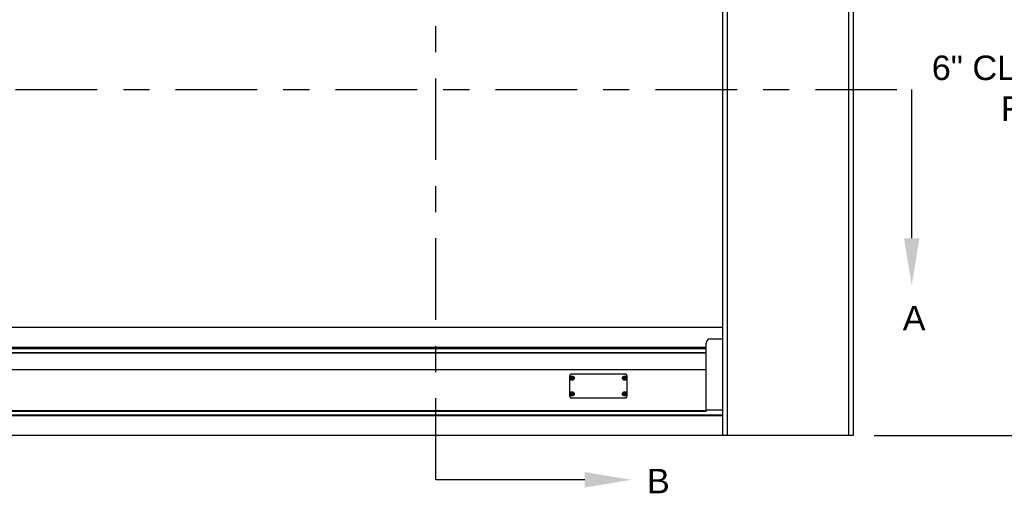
# Model space of a CAD drawing. Header units: inches. Extents: x 170 to 312, y 215 to 248.
# Tile 336 of 410: x 277.26 to 281.03, y 220.19 to 222.01. Entities that reach past the tile are written whole.
import ezdxf
from ezdxf import colors
from ezdxf.entities.mleader import LeaderData, LeaderLine
from ezdxf.math import Vec2, Vec3

# ---------------------------------------------------------------- set-up
doc = ezdxf.new("R2010")
doc.units = ezdxf.units.IN
doc.header["$LTSCALE"] = 0.25
doc.header["$MEASUREMENT"] = 0
doc.linetypes.add('CENTER', pattern=[2, 1.25, -0.25, 0.25, -0.25])
for name, color, linetype in [('ANNOTATIONS', 1, 'Continuous'), ('SECTION CUTS', 6, 'CENTER'), ('STANDARD MOTOR RH', 7, 'Continuous')]:
    doc.layers.add(name, color=color, linetype=linetype)
doc.styles.add('ARIAL', font='arial.ttf', dxfattribs={"height": 0.09375})
doc.styles.get("Standard").update_dxf_attribs({"font": 'romans.shx'})

msp = doc.modelspace()

# ---------------------------------------------------------------- linework, layer by layer
at = {"layer": 'ANNOTATIONS'}
msp.add_line((280.53363, 220.41351), (282.11496, 220.41351), dxfattribs=at)
at = {"layer": 'SECTION CUTS'}
for p, q in [((278.85592, 220.24435), (278.85592, 225.20021)), ((274.18376, 221.7392), (280.67775, 221.7392))]:
    msp.add_line(p, q, dxfattribs=at)
at = {"layer": 'STANDARD MOTOR RH'}
for p, q in [((279.9711, 223.69873), (279.9711, 220.41351)), ((280.43535, 223.69476), (280.43535, 220.41351)), ((280.45323, 223.69476), (280.45323, 220.41351)), ((279.95323, 223.53851), (279.95323, 220.41351)), ((274.95323, 220.82843), (279.95323, 220.82843)), ((279.89073, 220.72853), (279.89073, 220.76819)), ((279.90635, 220.78382), (279.95323, 220.78382)), ((275.01573, 220.75248), (279.89073, 220.75248)), ((275.01573, 220.75186), (279.89073, 220.75186)), ((275.01573, 220.74793), (279.89073, 220.74793)), ((275.01573, 220.73038), (279.89073, 220.73038)), ((279.89073, 220.73008), (275.01573, 220.73008)), ((279.89073, 220.50538), (279.89073, 220.72839)), ((279.89073, 220.66546), (275.01573, 220.66546)), ((279.37459, 220.64988), (279.58059, 220.64988)), ((279.36833, 220.56385), (279.36833, 220.64363)), ((279.37213, 220.6333), (279.37619, 220.63444)), ((279.37295, 220.63132), (279.37663, 220.63338)), ((279.37414, 220.63813), (279.37619, 220.63444)), ((279.37619, 220.63444), (279.37545, 220.63475)), ((279.37612, 220.63894), (279.37726, 220.63489)), ((279.37619, 220.63444), (279.37726, 220.63489)), ((279.37619, 220.63444), (279.37663, 220.63338)), ((279.37633, 220.63263), (279.37663, 220.63338)), ((279.3777, 220.63382), (279.37663, 220.63338)), ((279.37778, 220.62932), (279.37663, 220.63338)), ((279.38094, 220.63694), (279.37726, 220.63489)), ((279.37757, 220.63563), (279.37726, 220.63489)), ((279.3777, 220.63382), (279.37726, 220.63489)), ((279.38176, 220.63496), (279.3777, 220.63382)), ((279.3777, 220.63382), (279.37845, 220.63351)), ((279.37976, 220.63013), (279.3777, 220.63382)), ((279.57341, 220.6333), (279.57747, 220.63444)), ((279.57423, 220.63132), (279.57791, 220.63338)), ((279.57542, 220.63813), (279.57747, 220.63444)), ((279.57747, 220.63444), (279.57673, 220.63475)), ((279.57739, 220.63894), (279.57854, 220.63489)), ((279.57747, 220.63444), (279.57854, 220.63489)), ((279.57747, 220.63444), (279.57791, 220.63338)), ((279.5776, 220.63263), (279.57791, 220.63338)), ((279.57898, 220.63382), (279.57791, 220.63338)), ((279.57906, 220.62932), (279.57791, 220.63338)), ((279.58222, 220.63694), (279.57854, 220.63489)), ((279.57885, 220.63563), (279.57854, 220.63489)), ((279.57898, 220.63382), (279.57854, 220.63489)), ((279.58304, 220.63496), (279.57898, 220.63382)), ((279.57898, 220.63382), (279.57972, 220.63351)), ((279.58104, 220.63013), (279.57898, 220.63382)), ((279.58684, 220.64363), (279.58684, 220.56385)), ((279.37213, 220.57252), (279.37619, 220.57367)), ((279.37295, 220.57054), (279.37663, 220.5726)), ((279.37414, 220.57735), (279.37619, 220.57367)), ((279.37619, 220.57367), (279.37545, 220.57398)), ((279.37612, 220.57817), (279.37726, 220.57411)), ((279.37619, 220.57367), (279.37726, 220.57411)), ((279.37619, 220.57367), (279.37663, 220.5726)), ((279.37633, 220.57185), (279.37663, 220.5726)), ((279.3777, 220.57304), (279.37663, 220.5726)), ((279.37778, 220.56854), (279.37663, 220.5726)), ((279.38094, 220.57616), (279.37726, 220.57411)), ((279.37757, 220.57485), (279.37726, 220.57411)), ((279.3777, 220.57304), (279.37726, 220.57411)), ((279.38176, 220.57418), (279.3777, 220.57304)), ((279.37976, 220.56936), (279.3777, 220.57304)), ((279.3777, 220.57304), (279.37845, 220.57273)), ((279.57341, 220.57252), (279.57747, 220.57367)), ((279.57423, 220.57054), (279.57791, 220.5726)), ((279.57542, 220.57735), (279.57747, 220.57367)), ((279.57747, 220.57367), (279.57673, 220.57398)), ((279.57739, 220.57817), (279.57854, 220.57411)), ((279.57747, 220.57367), (279.57854, 220.57411)), ((279.57747, 220.57367), (279.57791, 220.5726)), ((279.5776, 220.57185), (279.57791, 220.5726)), ((279.57898, 220.57304), (279.57791, 220.5726)), ((279.57906, 220.56854), (279.57791, 220.5726)), ((279.58222, 220.57616), (279.57854, 220.57411)), ((279.57885, 220.57485), (279.57854, 220.57411)), ((279.57898, 220.57304), (279.57854, 220.57411)), ((279.58304, 220.57418), (279.57898, 220.57304)), ((279.57898, 220.57304), (279.57972, 220.57273)), ((279.58104, 220.56936), (279.57898, 220.57304)), ((279.58059, 220.5576), (279.37459, 220.5576)), ((279.89073, 220.50851), (275.01573, 220.50851)), ((279.89073, 220.50538), (275.01573, 220.50538)), ((279.89073, 220.5129), (279.95323, 220.5129)), ((279.95323, 220.49188), (274.95323, 220.49188)), ((279.95323, 220.49008), (274.95323, 220.49008)), ((279.95323, 220.48946), (274.95323, 220.48946)), ((280.45323, 220.41351), (274.45323, 220.41351)), ((280.45323, 220.41351), (279.95323, 220.41351))]:
    msp.add_line(p, q, dxfattribs=at)
for centre, radius in [((279.37695, 220.63413), 0.00844), ((279.37695, 220.63413), 0.00805), ((279.57823, 220.63413), 0.00844), ((279.57823, 220.63413), 0.00805), ((279.37695, 220.57335), 0.00844), ((279.37695, 220.57335), 0.00805), ((279.57823, 220.57335), 0.00844), ((279.57823, 220.57335), 0.00805)]:
    msp.add_circle(centre, radius, dxfattribs=at)
for centre, radius, start, end in [((279.90635, 220.76819), 0.01563, 90, 180), ((279.37458, 220.64363), 0.00625, 90, 180), ((279.58059, 220.64363), 0.00625, 0, 90), ((279.4274, 220.51172), 0.13356, 112.89319, 114.44637), ((279.39148, 220.64013), 0.02052, 199.44524, 205.42354), ((279.32641, 220.75613), 0.1332, 290.44856, 292.00631), ((279.38296, 220.61959), 0.02053, 109.47192, 115.4439), ((279.49768, 220.68416), 0.13184, 200.43712, 202.01053), ((279.25665, 220.5846), 0.13125, 22.88182, 24.46252), ((279.49913, 220.68445), 0.13329, 202.87512, 204.43148), ((279.4285, 220.50956), 0.13597, 110.47137, 111.99695), ((279.37091, 220.64873), 0.02059, 289.47383, 295.4325), ((279.32604, 220.75758), 0.13469, 292.8997, 294.43986), ((279.25247, 220.58264), 0.13586, 20.4604, 21.98725), ((279.36252, 220.62816), 0.02041, 19.45715, 25.4697), ((279.62868, 220.51172), 0.13356, 112.89319, 114.44637), ((279.59276, 220.64013), 0.02052, 199.44524, 205.42354), ((279.52769, 220.75613), 0.1332, 290.44856, 292.00631), ((279.58424, 220.61959), 0.02053, 109.47192, 115.4439), ((279.69896, 220.68416), 0.13184, 200.43712, 202.01053), ((279.45793, 220.5846), 0.13125, 22.88182, 24.46252), ((279.70041, 220.68445), 0.13329, 202.87512, 204.43148), ((279.62978, 220.50956), 0.13597, 110.47137, 111.99695), ((279.57219, 220.64873), 0.02059, 289.47383, 295.4325), ((279.52827, 220.75541), 0.13231, 292.8859, 294.45366), ((279.45375, 220.58264), 0.13586, 20.4604, 21.98725), ((279.5638, 220.62816), 0.02041, 19.45715, 25.4697), ((279.42669, 220.45254), 0.1318, 112.87864, 114.45242), ((279.39147, 220.57935), 0.0205, 199.43955, 205.42323), ((279.32641, 220.69535), 0.1332, 290.44856, 292.00631), ((279.38296, 220.55881), 0.02053, 109.47192, 115.4439), ((279.49757, 220.62334), 0.13172, 200.43468, 202.00961), ((279.2562, 220.52362), 0.13174, 22.88478, 24.45956), ((279.49884, 220.62355), 0.13297, 202.87518, 204.43514), ((279.4285, 220.44878), 0.13597, 110.47137, 111.99695), ((279.32554, 220.69794), 0.13593, 292.90674, 294.43283), ((279.25286, 220.52202), 0.13544, 20.45802, 21.98963), ((279.3625, 220.56738), 0.02042, 19.45665, 25.46419), ((279.62797, 220.45254), 0.1318, 112.87864, 114.45242), ((279.59275, 220.57935), 0.0205, 199.43955, 205.42323), ((279.52769, 220.69535), 0.1332, 290.44856, 292.00631), ((279.58424, 220.55881), 0.02053, 109.47192, 115.4439), ((279.69885, 220.62334), 0.13172, 200.43468, 202.00961), ((279.45748, 220.52362), 0.13174, 22.88478, 24.45956), ((279.70012, 220.62355), 0.13297, 202.87518, 204.43514), ((279.62978, 220.44878), 0.13597, 110.47137, 111.99695), ((279.52777, 220.69577), 0.13356, 292.89319, 294.44637), ((279.45414, 220.52202), 0.13544, 20.45802, 21.98963), ((279.56378, 220.56738), 0.02042, 19.45665, 25.46419), ((279.37458, 220.56385), 0.00625, 180, 270), ((279.37096, 220.58784), 0.02047, 289.44856, 295.44326), ((279.57224, 220.58784), 0.02047, 289.44856, 295.44326), ((279.58059, 220.56385), 0.00625, 270, 0)]:
    msp.add_arc(centre, radius, start, end, dxfattribs=at)

# ---------------------------------------------------------------- texts
at = {"layer": 'ANNOTATIONS', "insert": (281.71067, 221.73136), "char_height": 0.09375, "attachment_point": 6, "style": 'ARIAL'}
msp.add_mtext('6" CLEARANCE\\PREQUIRED', dxfattribs=at)
at = {"layer": 'SECTION CUTS', "style": 'ARIAL'}
for s, p in [('A', (280.64327, 220.81677)), ('B', (279.66394, 220.19265))]:
    msp.add_text(s, height=0.09375, dxfattribs=at).set_placement(p)

# ---------------------------------------------------------------- leaders
at = {"layer": 'SECTION CUTS'}
ml = msp.add_multileader_mtext('Standard', dxfattribs=at)
ml.set_content('', color=256)
ml.set_leader_properties()
ml.build(insert=Vec2(0, 0))
ml.multileader.update_dxf_attribs({"dogleg_length": 0, "arrow_head_size": 0.18})
ctx = ml.context
ctx.base_point, ctx.char_height, ctx.arrow_head_size, ctx.landing_gap_size, ctx.plane_origin = Vec3(280.67775, 221.7392), 0.18, 0.18, 0, Vec3(280.67775, 220.98968)
notes = []
notes.append((ctx, [(0, (1, 1, 0), (280.67775, 221.7392), (1, 0), 0, [(0, [(280.67775, 220.98968)], 0, [])])]))
ctx.mtext.insert, ctx.mtext.flow_direction = Vec3(280.67775, 221.8292), 5
ml = msp.add_multileader_mtext('Standard', dxfattribs=at)
ml.set_content('', color=256)
ml.set_leader_properties()
ml.build(insert=Vec2(0, 0))
ml.multileader.update_dxf_attribs({"dogleg_length": 0, "arrow_head_size": 0.18})
ctx = ml.context
ctx.base_point, ctx.char_height, ctx.arrow_head_size, ctx.landing_gap_size, ctx.plane_origin, ctx.plane_x_axis, ctx.plane_y_axis = Vec3(278.85592, 220.24435), 0.18, 0.18, 0, Vec3(279.60544, 220.24435), Vec3(0, 1), Vec3(-1, 0)
notes.append((ctx, [(0, (1, 1, 0), (278.85592, 220.24435), (1, 0), 0, [(0, [(279.60544, 220.24435)], 0, [])])]))
ctx.mtext.insert, ctx.mtext.text_direction, ctx.mtext.rotation, ctx.mtext.flow_direction = Vec3(278.76592, 220.24435), Vec3(0, 1), 1.5707963, 5
for ctx, leaders in notes:
    for number, flags, end, landing, length, lines in leaders:
        leader = LeaderData()
        leader.index, (leader.has_last_leader_line, leader.has_dogleg_vector, leader.attachment_direction) = number, flags
        leader.last_leader_point, leader.dogleg_vector, leader.dogleg_length = Vec3(end), Vec3(landing), length
        for number, points, colour, breaks in lines:
            line = LeaderLine()
            line.index, line.vertices, line.color, line.breaks = number, Vec3.list(points), colors.encode_raw_color(colour), breaks
            leader.lines.append(line)
        ctx.leaders.append(leader)

doc.saveas('drawing.dxf')
